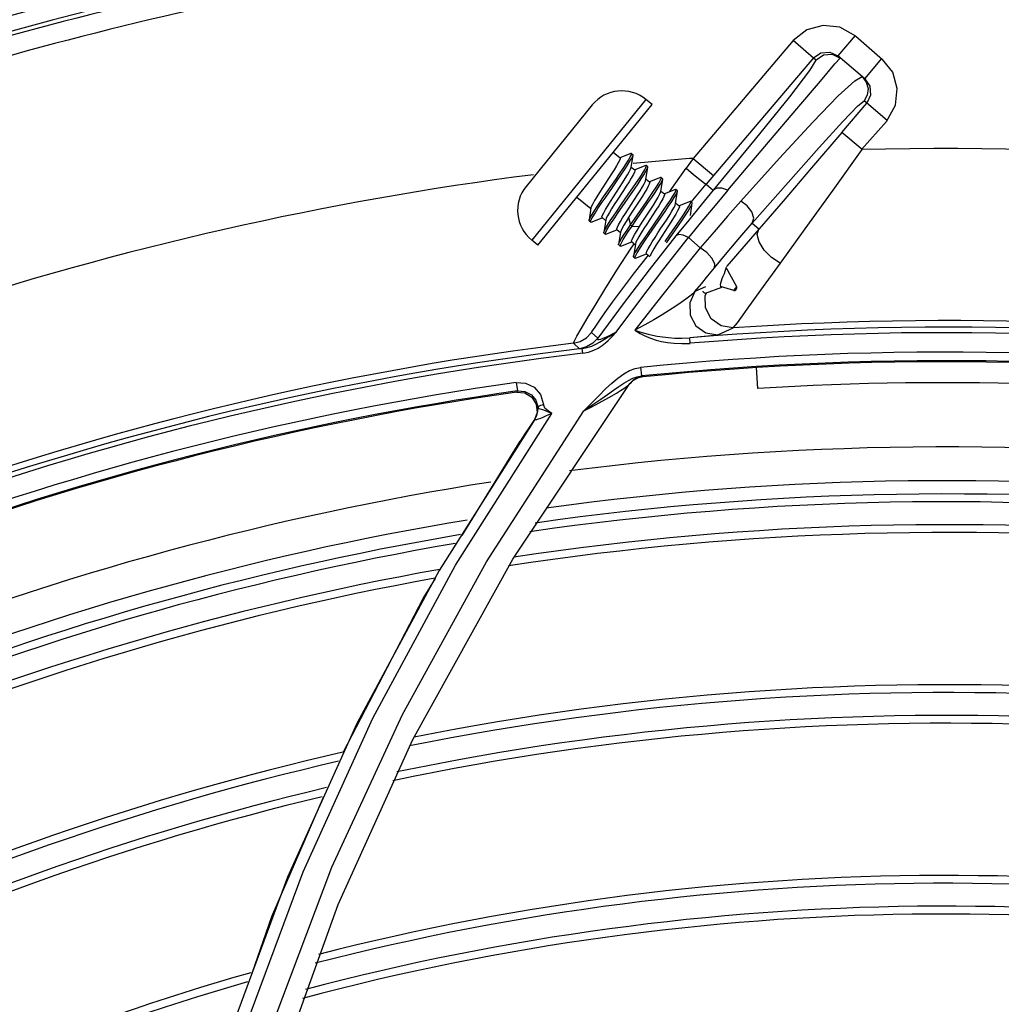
# Model space of a CAD drawing. Extents: x 40.7 to 137.4, y -250.8 to -221.5.
# Tile 312 of 320: x 123.0544 to 123.1172, y -232.8658 to -232.8028. Entities that reach past the tile are written whole.
import ezdxf

# ---------------------------------------------------------------- set-up
doc = ezdxf.new("R2010")
doc.units = 0
doc.header["$MEASUREMENT"] = 0
doc.layers.get('0').update_dxf_attribs({"linetype": 'CONTINUOUS'})

msp = doc.modelspace()

# ---------------------------------------------------------------- linework, layer by layer
at = {"color": 155}
for p, q in [((123.1078502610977, -232.8037803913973), (123.1067435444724, -232.8050828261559)), ((123.1079136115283, -232.8038055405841), (123.1096100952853, -232.8053066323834)), ((123.1038921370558, -232.8041015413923), (123.0974906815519, -232.8116350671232)), ((123.1053516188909, -232.8053418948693), (123.103892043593, -232.8041016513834)), ((123.1051942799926, -232.8052081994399), (123.0983327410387, -232.8132835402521)), ((123.1051942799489, -232.8052081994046), (123.1056620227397, -232.8048850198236)), ((123.1056620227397, -232.8048850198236), (123.1062290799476, -232.804839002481)), ((123.1062290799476, -232.804839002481), (123.106743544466, -232.8050828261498)), ((123.1063966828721, -232.8049744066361), (123.1069002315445, -232.805215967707)), ((123.1065693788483, -232.8055955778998), (123.1069002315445, -232.8052159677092)), ((123.1084702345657, -232.8065500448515), (123.106743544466, -232.8050828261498)), ((123.1084702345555, -232.8065500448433), (123.1095769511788, -232.8052476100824)), ((123.1078346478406, -232.8066648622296), (123.1083004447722, -232.806406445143)), ((123.1084702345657, -232.8065500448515), (123.1087939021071, -232.8070184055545)), ((123.1087939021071, -232.8070184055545), (123.1088400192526, -232.8075854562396)), ((123.1088400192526, -232.8075854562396), (123.1085965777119, -232.8080992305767)), ((123.0910377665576, -232.8082174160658), (123.0868056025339, -232.8134301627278)), ((123.0944722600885, -232.8078608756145), (123.0871621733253, -232.8168646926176)), ((123.0875554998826, -232.8171840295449), (123.0948656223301, -232.8081801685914)), ((123.0948656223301, -232.8081801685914), (123.0944722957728, -232.8078608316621)), ((123.1070071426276, -232.8099697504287), (123.1085965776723, -232.8080992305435)), ((123.1098988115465, -232.8092057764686), (123.108426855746, -232.8079550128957)), ((123.109874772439, -232.8092696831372), (123.1082635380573, -232.8110747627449)), ((123.1083093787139, -232.8110762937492), (123.1070071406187, -232.8099697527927)), ((123.0923744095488, -232.8112485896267), (123.0928133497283, -232.8116049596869)), ((123.0935129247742, -232.8113256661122), (123.0928080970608, -232.8115909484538)), ((123.093547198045, -232.8113247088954), (123.0935129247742, -232.8113256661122)), ((123.0935265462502, -232.8122227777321), (123.0936480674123, -232.8114350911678)), ((123.0936419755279, -232.8114016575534), (123.093547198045, -232.8113247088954)), ((123.0935318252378, -232.8121882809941), (123.0937611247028, -232.8123744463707)), ((123.0944606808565, -232.8120951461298), (123.0937558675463, -232.8123604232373)), ((123.0944743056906, -232.8129923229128), (123.0945958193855, -232.8122046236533)), ((123.0945897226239, -232.8121711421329), (123.094494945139, -232.8120941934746)), ((123.0945958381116, -232.8122045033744), (123.0945897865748, -232.8121707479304)), ((123.0974906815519, -232.8116350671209), (123.0970378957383, -232.8122691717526)), ((123.0974906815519, -232.8116350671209), (123.0987929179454, -232.8127416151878)), ((123.0954084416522, -232.8128646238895), (123.0947036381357, -232.8131298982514)), ((123.0954426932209, -232.8128636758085), (123.0954084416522, -232.8128646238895)), ((123.0955374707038, -232.8129406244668), (123.0954426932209, -232.8128636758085)), ((123.095977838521, -232.8137768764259), (123.0970378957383, -232.8122691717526)), ((123.0917641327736, -232.8140978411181), (123.0925374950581, -232.8129776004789)), ((123.0944795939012, -232.8129577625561), (123.0947088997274, -232.8131439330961)), ((123.095422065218, -232.8137618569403), (123.0955435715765, -232.8129741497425)), ((123.095543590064, -232.8129740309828), (123.0955375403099, -232.8129401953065)), ((123.0973578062, -232.8144483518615), (123.0983328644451, -232.8132836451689)), ((123.0983327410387, -232.8132835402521), (123.0987814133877, -232.8136647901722)), ((123.0900467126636, -232.8141156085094), (123.0909460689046, -232.8148457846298)), ((123.0954273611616, -232.8137272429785), (123.0956566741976, -232.8139134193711)), ((123.0963565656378, -232.8136340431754), (123.0956514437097, -232.8138994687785)), ((123.0963699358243, -232.8145306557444), (123.0964915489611, -232.8137429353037)), ((123.0964855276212, -232.8137100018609), (123.0963907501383, -232.8136330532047)), ((123.0940783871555, -232.8143130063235), (123.0935334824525, -232.815152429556)), ((123.0937337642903, -232.815529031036), (123.0945067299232, -232.8144094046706)), ((123.0938280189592, -232.8156067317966), (123.0946003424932, -232.8144880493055)), ((123.0963751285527, -232.8144967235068), (123.0966044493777, -232.8146829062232)), ((123.0973042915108, -232.8144035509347), (123.0965992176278, -232.8146689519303)), ((123.0973177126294, -232.8153001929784), (123.0974393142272, -232.8145125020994)), ((123.0974332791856, -232.8144795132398), (123.0973385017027, -232.8144025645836)), ((123.0974393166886, -232.8145124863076), (123.0974333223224, -232.814479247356)), ((123.0909513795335, -232.8148110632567), (123.0908299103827, -232.8155987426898)), ((123.0935334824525, -232.815152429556), (123.0933610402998, -232.8154210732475)), ((123.0942385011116, -232.8157245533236), (123.0947836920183, -232.8148846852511)), ((123.0945887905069, -232.8164335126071), (123.0953561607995, -232.8153218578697)), ((123.094683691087, -232.8165099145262), (123.0954559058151, -232.815391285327)), ((123.0908360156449, -232.8156324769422), (123.0908299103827, -232.8155987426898)), ((123.0908360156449, -232.8156324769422), (123.0909307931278, -232.8157094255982)), ((123.0909646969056, -232.8157085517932), (123.0909304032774, -232.8157095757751)), ((123.0909647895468, -232.8157085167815), (123.091669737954, -232.8154431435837)), ((123.0916644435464, -232.8154290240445), (123.0918938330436, -232.815615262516)), ((123.0918991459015, -232.8155805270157), (123.0917776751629, -232.8163682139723)), ((123.093361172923, -232.8154211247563), (123.0934871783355, -232.8158894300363)), ((123.0934871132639, -232.815889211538), (123.0935818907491, -232.815966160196)), ((123.0934871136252, -232.8158892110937), (123.0937337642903, -232.815529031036)), ((123.0935816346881, -232.8159661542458), (123.0940658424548, -232.8159932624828)), ((123.0935816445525, -232.8159661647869), (123.0938280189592, -232.8156067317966)), ((123.0940659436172, -232.8159933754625), (123.0942385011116, -232.8157245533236)), ((123.0958722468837, -232.8160092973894), (123.0956768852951, -232.816309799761)), ((123.0957905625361, -232.8170483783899), (123.0965602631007, -232.8159331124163)), ((123.1012794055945, -232.8157873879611), (123.1017060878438, -232.816149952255)), ((123.0917837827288, -232.816401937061), (123.0917776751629, -232.8163682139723)), ((123.0917837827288, -232.816401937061), (123.0918785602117, -232.8164788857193)), ((123.0919126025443, -232.8164779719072), (123.0926175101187, -232.8162126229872)), ((123.0926122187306, -232.8161985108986), (123.0928416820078, -232.816384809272)), ((123.0928469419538, -232.8163504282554), (123.0927254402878, -232.8171380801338)), ((123.0875554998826, -232.8171840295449), (123.0871621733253, -232.8168646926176)), ((123.0927314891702, -232.8171717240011), (123.0928262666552, -232.8172486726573)), ((123.0928597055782, -232.8172477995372), (123.0928260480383, -232.8172487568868)), ((123.0928597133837, -232.8172477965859), (123.0935652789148, -232.8169820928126)), ((123.093533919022, -232.8173874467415), (123.0937352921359, -232.817084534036)), ((123.093559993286, -232.8169679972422), (123.0937894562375, -232.8171542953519)), ((123.0937947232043, -232.8171198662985), (123.0936732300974, -232.8179075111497)), ((123.095622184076, -232.8187012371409), (123.0971950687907, -232.8167032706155)), ((123.0971950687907, -232.8167032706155), (123.0979514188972, -232.8173701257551)), ((123.1008767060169, -232.8171097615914), (123.0996507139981, -232.81853840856)), ((123.0936792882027, -232.8179411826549), (123.0936732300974, -232.8179075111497)), ((123.0937499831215, -232.8189610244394), (123.094626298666, -232.8178292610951)), ((123.0938075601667, -232.8180172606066), (123.0945130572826, -232.8177515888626)), ((123.0945077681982, -232.8177374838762), (123.0947233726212, -232.8179125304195)), ((123.0936792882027, -232.8179411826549), (123.0937740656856, -232.818018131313)), ((123.0938074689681, -232.8180172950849), (123.0937738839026, -232.8180182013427)), ((123.0996507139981, -232.81853840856), (123.0996265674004, -232.8185664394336)), ((123.1002809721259, -232.8198487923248), (123.0996142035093, -232.8186170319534)), ((123.0982757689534, -232.8198639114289), (123.097610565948, -232.8201652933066)), ((123.0981311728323, -232.8201874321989), (123.0982259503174, -232.8202643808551)), ((123.0982852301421, -232.8202628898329), (123.0993301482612, -232.8198721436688)), ((123.0992347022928, -232.8198136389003), (123.0992602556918, -232.8198525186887)), ((123.0992534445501, -232.8198385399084), (123.099249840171, -232.8198366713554)), ((123.100087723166, -232.8200868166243), (123.0992534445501, -232.8198385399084)), ((123.0992602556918, -232.8198525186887), (123.0992699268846, -232.8198591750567)), ((123.0992699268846, -232.8198591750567), (123.099330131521, -232.8198720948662)), ((123.0993091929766, -232.819855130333), (123.0993301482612, -232.8198721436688)), ((123.100087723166, -232.8200868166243), (123.1002809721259, -232.8198487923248)), ((123.1002173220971, -232.8200467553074), (123.1002683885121, -232.8199838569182)), ((123.0930183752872, -232.8209508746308), (123.0914019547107, -232.8231395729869)), ((123.0914008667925, -232.8231411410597), (123.0909961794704, -232.8227817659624)), ((123.0924329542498, -232.8228457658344), (123.0925625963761, -232.8227599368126)), ((123.0990743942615, -232.822932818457), (123.1000579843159, -232.822488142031)), ((123.0898274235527, -232.8234624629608), (123.0902304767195, -232.8238214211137)), ((123.0973106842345, -232.8234686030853), (123.0972812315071, -232.8231153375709)), ((123.098440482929, -232.8230051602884), (123.0972812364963, -232.8231153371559)), ((123.0904244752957, -232.8241063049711), (123.0903894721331, -232.8238130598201)), ((123.0937853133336, -232.8250780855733), (123.0941339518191, -232.8250156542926)), ((123.0941340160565, -232.8250090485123), (123.0941892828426, -232.825559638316)), ((123.1016274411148, -232.8263643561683), (123.1015490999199, -232.8250297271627)), ((123.0859467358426, -232.8372856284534), (123.0934469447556, -232.8260499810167)), ((123.0861672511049, -232.825980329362), (123.086761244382, -232.8260126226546)), ((123.0861679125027, -232.8259743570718), (123.0862457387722, -232.8265221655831)), ((123.0933685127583, -232.8261301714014), (123.0934469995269, -232.8260499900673)), ((123.0936846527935, -232.8258047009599), (123.093446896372, -232.8260500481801)), ((123.0936357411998, -232.8258717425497), (123.0934552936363, -232.826058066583)), ((123.0939128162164, -232.8256127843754), (123.0941892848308, -232.8255596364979)), ((123.0942638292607, -232.8256205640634), (123.0943127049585, -232.8255538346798)), ((123.0861935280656, -232.826598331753), (123.0867234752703, -232.8266460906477)), ((123.0862457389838, -232.8265221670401), (123.0861936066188, -232.8265983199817)), ((123.0822955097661, -232.8376609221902), (123.0884549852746, -232.8279611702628)), ((123.0842655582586, -232.8374648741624), (123.0905052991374, -232.8277937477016)), ((123.0875064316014, -232.8279013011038), (123.0873519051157, -232.8283051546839)), ((123.0876055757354, -232.8276509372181), (123.0875729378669, -232.82759081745)), ((123.0880103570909, -232.8276268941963), (123.0879133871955, -232.8273921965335)), ((123.0873484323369, -232.8283511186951), (123.0870421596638, -232.8288028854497)), ((123.0873605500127, -232.8283406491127), (123.0873739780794, -232.8283136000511)), ((123.0827017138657, -232.835769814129), (123.0864130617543, -232.829740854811)), ((123.0795621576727, -232.8488191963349), (123.0859467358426, -232.8372856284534)), ((123.0788992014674, -232.8472201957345), (123.0842655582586, -232.8374648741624)), ((123.0802132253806, -232.8398122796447), (123.0810001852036, -232.8385338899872)), ((123.07509240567, -232.8496530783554), (123.0802132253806, -232.8398122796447)), ((123.0743818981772, -232.857008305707), (123.0788992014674, -232.8472201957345)), ((123.0759730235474, -232.8478120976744), (123.0715344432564, -232.8576463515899)), ((123.0747807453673, -232.8593846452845), (123.0795621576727, -232.8488191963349)), ((123.0688925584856, -232.8671156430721), (123.0725361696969, -232.8572932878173)), ((123.0706870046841, -232.8667824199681), (123.0743818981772, -232.857008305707)), ((123.0715344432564, -232.8576463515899), (123.0679088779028, -232.8674665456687)), ((123.0708338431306, -232.8703296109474), (123.0747807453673, -232.8593846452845))]:
    msp.add_line(p, q, dxfattribs=at)
for points in [[(123.1079136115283, -232.8038055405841), (123.1068843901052, -232.8032446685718), (123.1058046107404, -232.8031213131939), (123.104758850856, -232.8034171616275), (123.1038921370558, -232.8041015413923)], [(123.1053516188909, -232.8053418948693), (123.1058317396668, -232.8050142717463), (123.1063966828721, -232.8049744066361)], [(123.109874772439, -232.8092696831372), (123.1104344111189, -232.8082398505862), (123.1105575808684, -232.8071600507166), (123.1102615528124, -232.8061143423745), (123.1096100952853, -232.8053066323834)], [(123.1053516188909, -232.8053418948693), (123.1049399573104, -232.8060076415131), (123.1036486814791, -232.807687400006), (123.1014688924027, -232.8103961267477), (123.0987814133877, -232.8136647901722)], [(123.0997122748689, -232.8136691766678), (123.1020899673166, -232.8108667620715), (123.1041360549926, -232.808455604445), (123.1056403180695, -232.8066849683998), (123.1065693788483, -232.8055955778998)], [(123.1083011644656, -232.8064063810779), (123.1085724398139, -232.8067523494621), (123.1086857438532, -232.8071680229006), (123.1086343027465, -232.8075838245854), (123.108426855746, -232.8079550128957)], [(123.1005389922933, -232.8143719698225), (123.1030102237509, -232.8116260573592), (123.105155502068, -232.8093106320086), (123.1067782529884, -232.8076422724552), (123.1078346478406, -232.8066648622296)], [(123.1012794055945, -232.8157873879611), (123.1035650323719, -232.8131787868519), (123.1055613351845, -232.8109338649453), (123.1070724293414, -232.8092757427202), (123.1080389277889, -232.8082695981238), (123.108426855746, -232.8079550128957)], [(123.1070071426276, -232.8099697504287), (123.1050733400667, -232.8122383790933), (123.1032491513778, -232.8143645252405), (123.1008767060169, -232.8171097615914)], [(123.0928133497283, -232.8116049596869), (123.0928207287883, -232.811655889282), (123.0927841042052, -232.8117619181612), (123.0927053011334, -232.8119200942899), (123.0925909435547, -232.8121210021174), (123.0924454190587, -232.8123603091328), (123.0922734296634, -232.8126328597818), (123.0920830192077, -232.8129284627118), (123.0916910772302, -232.8135313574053)], [(123.0918572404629, -232.8141770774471), (123.0923695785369, -232.8134346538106), (123.092627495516, -232.8130613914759), (123.0928734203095, -232.8127024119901), (123.0930983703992, -232.8123690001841), (123.0932935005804, -232.8120729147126), (123.0934514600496, -232.8118220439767), (123.0935651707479, -232.8116262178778), (123.0936321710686, -232.8114882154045), (123.0936480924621, -232.8114349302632)], [(123.0925374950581, -232.8129776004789), (123.0927820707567, -232.8126205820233), (123.0930050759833, -232.8122902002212), (123.093200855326, -232.8119927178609), (123.0933590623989, -232.8117413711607), (123.093473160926, -232.8115444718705), (123.0935389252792, -232.8114073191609), (123.0935530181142, -232.8113340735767), (123.093547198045, -232.8113247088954)], [(123.0936480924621, -232.8114349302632), (123.0936481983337, -232.8114120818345), (123.0936420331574, -232.8114013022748)], [(123.1030733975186, -232.8183386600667), (123.1046588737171, -232.8161514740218), (123.1064527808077, -232.8136624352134), (123.1083093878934, -232.8110762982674)], [(123.0916644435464, -232.8154290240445), (123.0916572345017, -232.8153771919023), (123.0916943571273, -232.8152705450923), (123.0917723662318, -232.8151141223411), (123.0918872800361, -232.8149122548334), (123.0920347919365, -232.8146697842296), (123.0922083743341, -232.814394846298), (123.0923966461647, -232.8141026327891), (123.0925923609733, -232.8138015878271), (123.0927891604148, -232.8134988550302), (123.0929786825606, -232.81320461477), (123.0931495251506, -232.8129338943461), (123.0932944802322, -232.8126956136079), (123.0934090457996, -232.8124945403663), (123.0934884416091, -232.8123355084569), (123.093526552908, -232.812222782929)], [(123.092868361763, -232.8146399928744), (123.0933838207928, -232.8138942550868), (123.0936338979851, -232.8135306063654), (123.093867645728, -232.8131866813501), (123.0940768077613, -232.8128725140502), (123.0942507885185, -232.8126016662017), (123.0943825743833, -232.8123828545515), (123.0944675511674, -232.812221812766), (123.0945015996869, -232.812123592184), (123.094494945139, -232.8120941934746)], [(123.0929554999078, -232.8147280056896), (123.0934785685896, -232.8139710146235), (123.0937313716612, -232.8136035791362), (123.0939644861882, -232.8132602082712), (123.0941703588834, -232.8129511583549), (123.0943429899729, -232.8126826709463), (123.0944746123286, -232.8124642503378), (123.0945602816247, -232.8123030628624), (123.0945958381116, -232.8122045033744)], [(123.094494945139, -232.8120941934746), (123.0944829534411, -232.8120903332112), (123.0944606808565, -232.8120951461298)], [(123.0937611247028, -232.8123744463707), (123.0937683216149, -232.8124263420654), (123.0937308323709, -232.8125337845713), (123.0936517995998, -232.8126919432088), (123.0935368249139, -232.8128936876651), (123.0933904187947, -232.8131342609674), (123.0932171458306, -232.813408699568), (123.0930280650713, -232.8137021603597)], [(123.0945067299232, -232.8144094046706), (123.0947455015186, -232.8140596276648), (123.0949600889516, -232.8137398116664), (123.0951431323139, -232.8134589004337), (123.0952878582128, -232.8132250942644), (123.0953892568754, -232.8130445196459), (123.095442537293, -232.8129230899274), (123.0954426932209, -232.8128636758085)], [(123.09703789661, -232.8122691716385), (123.0975135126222, -232.8126656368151), (123.0979186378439, -232.8129916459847), (123.0982104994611, -232.8132123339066), (123.0983327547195, -232.8132835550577)], [(123.0926122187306, -232.8161985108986), (123.0926049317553, -232.8161470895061), (123.0926421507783, -232.816039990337), (123.0927214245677, -232.8158812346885), (123.09283631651, -232.81567961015), (123.0929821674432, -232.8154399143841), (123.0931556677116, -232.815165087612), (123.0933460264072, -232.8148696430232), (123.0935417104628, -232.8145686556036), (123.0937354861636, -232.8142705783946), (123.0939242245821, -232.8139775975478), (123.0940971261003, -232.8137036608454), (123.0942432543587, -232.8134634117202), (123.0943579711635, -232.8132618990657), (123.0944365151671, -232.8131043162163), (123.0944743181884, -232.8129923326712)], [(123.0947088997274, -232.8131439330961), (123.0947171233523, -232.8131899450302), (123.094687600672, -232.8132823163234), (123.0946219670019, -232.8134193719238), (123.0945233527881, -232.8135970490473), (123.094396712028, -232.8138089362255), (123.0942460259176, -232.814050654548), (123.0940783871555, -232.8143130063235)], [(123.0946003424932, -232.8144880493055), (123.0948397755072, -232.8141370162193), (123.0950557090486, -232.8138152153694), (123.095240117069, -232.813532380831), (123.0953851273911, -232.8132975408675), (123.0954854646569, -232.8131184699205), (123.0955376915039, -232.8129987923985), (123.095543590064, -232.8129740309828)], [(123.0908299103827, -232.8155987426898), (123.0908346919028, -232.8155777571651), (123.090884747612, -232.8154603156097), (123.0909838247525, -232.8152825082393), (123.0911273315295, -232.8150498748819), (123.0913086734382, -232.814770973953), (123.0915235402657, -232.8144504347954), (123.0917641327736, -232.8140978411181)], [(123.0916910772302, -232.8135313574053), (123.0915035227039, -232.8138224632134), (123.091330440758, -232.8140965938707), (123.0911830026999, -232.8143388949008), (123.0910678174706, -232.8145411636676), (123.0909895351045, -232.8146980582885), (123.0909512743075, -232.8148109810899)], [(123.0930280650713, -232.8137021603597), (123.0926386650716, -232.8143011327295), (123.0924492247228, -232.8145951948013), (123.0922767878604, -232.8148683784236), (123.0921314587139, -232.8151072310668), (123.0920164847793, -232.8153089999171), (123.0919370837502, -232.815468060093), (123.0918990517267, -232.8155804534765)], [(123.0956566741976, -232.8139134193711), (123.0956639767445, -232.8139647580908), (123.0956267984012, -232.8140718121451), (123.0955474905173, -232.8142306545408), (123.0954324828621, -232.8144324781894), (123.0952866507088, -232.8146721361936), (123.0951131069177, -232.8149470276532), (123.0949226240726, -232.8152426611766), (123.0947268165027, -232.8155438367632), (123.0945331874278, -232.8158416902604), (123.0943446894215, -232.8161342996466), (123.0941718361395, -232.8164081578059), (123.0940256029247, -232.8166485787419), (123.0939108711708, -232.8168501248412), (123.0938324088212, -232.8170075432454), (123.0937945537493, -232.8171197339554)], [(123.0947836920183, -232.8148846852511), (123.0949513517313, -232.8146222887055), (123.0951020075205, -232.8143805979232), (123.0952285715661, -232.8141688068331), (123.0953270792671, -232.8139912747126), (123.0953925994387, -232.8138543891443), (123.0954220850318, -232.8137618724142)], [(123.0953561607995, -232.8153218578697), (123.0956062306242, -232.8149571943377), (123.0958350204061, -232.8146186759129), (123.0960335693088, -232.8143175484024), (123.0961940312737, -232.8140635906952), (123.096310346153, -232.8138642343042), (123.096379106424, -232.8137236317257), (123.0963972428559, -232.8136455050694), (123.0963907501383, -232.8136330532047)], [(123.0954559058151, -232.815391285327), (123.0957016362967, -232.8150332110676), (123.0959260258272, -232.8147009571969), (123.0961244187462, -232.8144003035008), (123.0962861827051, -232.8141448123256), (123.0964035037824, -232.8139438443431), (123.0964731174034, -232.8138023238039), (123.0964915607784, -232.8137428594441)], [(123.0963907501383, -232.8136330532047), (123.0963630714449, -232.81363181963), (123.0963565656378, -232.8136340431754)], [(123.0987815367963, -232.813664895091), (123.0980080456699, -232.8146032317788), (123.0972099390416, -232.8155824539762), (123.0963911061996, -232.8165993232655)], [(123.0964915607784, -232.8137428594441), (123.0964922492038, -232.8137238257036), (123.096485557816, -232.8137098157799)], [(123.0997123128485, -232.8136692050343), (123.0988914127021, -232.8146428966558), (123.0980510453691, -232.8156538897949), (123.0971950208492, -232.8166978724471)], [(123.0997122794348, -232.8136693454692), (123.0993340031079, -232.8135342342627), (123.0990117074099, -232.8135345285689), (123.0987814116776, -232.8136647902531)], [(123.0909304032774, -232.8157095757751), (123.0909287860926, -232.8156563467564), (123.09097722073, -232.8155417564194), (123.091073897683, -232.8153668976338), (123.0912166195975, -232.8151352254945), (123.0914009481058, -232.8148516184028), (123.0916170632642, -232.8145288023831), (123.0918572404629, -232.8141770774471)], [(123.0917776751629, -232.8163682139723), (123.0918096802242, -232.816277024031), (123.0918934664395, -232.8161175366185), (123.0920226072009, -232.8159026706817), (123.0921905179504, -232.8156406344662), (123.0923931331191, -232.8153357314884), (123.0926216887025, -232.8149990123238), (123.092868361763, -232.8146399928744)], [(123.0918782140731, -232.8164790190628), (123.0918710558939, -232.8164546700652), (123.0919002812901, -232.8163632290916), (123.0919794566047, -232.8162095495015), (123.0921050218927, -232.8159990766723), (123.0922721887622, -232.8157376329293), (123.0924745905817, -232.8154321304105), (123.0927052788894, -232.8150920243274), (123.0929554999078, -232.8147280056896)], [(123.0954347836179, -232.8161114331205), (123.0956304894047, -232.8158103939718), (123.0958200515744, -232.8155161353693), (123.0959924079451, -232.8152430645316), (123.0961375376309, -232.8150045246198), (123.0962524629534, -232.8148028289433), (123.0963318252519, -232.8146438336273), (123.0963699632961, -232.814530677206)], [(123.0956994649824, -232.816966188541), (123.0962198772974, -232.8162132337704), (123.0964726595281, -232.8158457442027), (123.0967071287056, -232.8155008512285), (123.0969151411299, -232.8151885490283), (123.0970891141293, -232.8149181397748), (123.0972217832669, -232.8146985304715), (123.0973083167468, -232.8145356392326), (123.0973447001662, -232.8144344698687), (123.0973385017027, -232.8144025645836)], [(123.0966044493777, -232.8146829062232), (123.0966116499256, -232.814734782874), (123.0965744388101, -232.8148416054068), (123.0964963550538, -232.8149981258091), (123.0963814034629, -232.8152000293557), (123.0962340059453, -232.8154422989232), (123.0960604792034, -232.8157171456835), (123.0958722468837, -232.8160092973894)], [(123.0965602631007, -232.8159331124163), (123.0967949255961, -232.8155879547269), (123.0970030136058, -232.8152756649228), (123.0971773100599, -232.8150055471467), (123.0973109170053, -232.8147850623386), (123.0973991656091, -232.8146206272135), (123.0974393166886, -232.8145124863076)], [(123.0973385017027, -232.8144025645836), (123.0973279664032, -232.8143987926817), (123.0973042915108, -232.8144035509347)], [(123.1005388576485, -232.8143715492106), (123.0996931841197, -232.8153304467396), (123.0988294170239, -232.8163295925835), (123.0979512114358, -232.8173649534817)], [(123.1012793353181, -232.8157871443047), (123.1013690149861, -232.8154724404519), (123.1012412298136, -232.8150624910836), (123.1009450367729, -232.8146756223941), (123.1005389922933, -232.8143719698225)], [(123.0927254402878, -232.8171380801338), (123.0927392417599, -232.8170901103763), (123.0928024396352, -232.816956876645), (123.0929127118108, -232.8167658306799), (123.093067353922, -232.8165194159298), (123.0932610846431, -232.8162243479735), (123.0934871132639, -232.815889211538)], [(123.0928260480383, -232.8172487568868), (123.0928201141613, -232.8172392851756), (123.0928339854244, -232.817166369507), (123.0928984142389, -232.8170315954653), (123.093010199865, -232.8168378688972), (123.0931658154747, -232.8165902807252), (123.0933589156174, -232.8162967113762), (123.0935816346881, -232.8159661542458)], [(123.0933610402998, -232.8154210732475), (123.0931988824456, -232.815679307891), (123.0930609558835, -232.8159077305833), (123.0929533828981, -232.8160987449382), (123.0928808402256, -232.81624678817), (123.0928467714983, -232.8163502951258)], [(123.093559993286, -232.8169679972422), (123.0935522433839, -232.8169191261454), (123.0935854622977, -232.8168197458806), (123.0936577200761, -232.8166721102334), (123.0937651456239, -232.8164812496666), (123.0939032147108, -232.8162525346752), (123.0940659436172, -232.8159933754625)], [(123.0988495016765, -232.8186500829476), (123.099679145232, -232.8176557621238), (123.1004904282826, -232.8167004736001), (123.1012794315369, -232.8157873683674)], [(123.091912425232, -232.8164780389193), (123.0918935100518, -232.8164827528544), (123.0918782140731, -232.8164790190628)], [(123.0963911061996, -232.8165993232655), (123.0946813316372, -232.8187703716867), (123.0930183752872, -232.8209508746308)], [(123.0936732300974, -232.8179075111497), (123.0936773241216, -232.8178889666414), (123.0937255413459, -232.8177738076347), (123.0938225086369, -232.8175987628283), (123.0939643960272, -232.8173682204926), (123.094144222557, -232.8170911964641), (123.0943549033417, -232.8167765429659), (123.0945887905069, -232.8164335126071)], [(123.0937738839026, -232.8180182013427), (123.0937702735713, -232.8179714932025), (123.0938159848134, -232.817859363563), (123.0939116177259, -232.8176850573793), (123.0940529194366, -232.8174545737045), (123.0942338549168, -232.8171759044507), (123.0944462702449, -232.8168582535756), (123.094683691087, -232.8165099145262)], [(123.0945077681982, -232.8177374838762), (123.0945005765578, -232.8176855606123), (123.094538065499, -232.8175781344), (123.0946170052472, -232.8174201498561), (123.0947320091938, -232.8172183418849), (123.0948785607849, -232.8169775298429), (123.0950518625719, -232.8167030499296), (123.0952408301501, -232.8164097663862), (123.0954347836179, -232.8161114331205)], [(123.0956768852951, -232.816309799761), (123.0954801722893, -232.8166123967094), (123.0952905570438, -232.8169067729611), (123.0951194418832, -232.8171779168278), (123.0949746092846, -232.8174159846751), (123.0948599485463, -232.817617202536), (123.0947804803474, -232.8177763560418), (123.0947423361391, -232.8178891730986)], [(123.0971950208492, -232.8166978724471), (123.0968580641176, -232.8165531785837), (123.0965761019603, -232.8165173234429), (123.0963912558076, -232.8165994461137)], [(123.1030658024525, -232.8183502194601), (123.1025066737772, -232.8179846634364), (123.1020297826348, -232.8175043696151), (123.101709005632, -232.8169853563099), (123.1015944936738, -232.8165087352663), (123.1017060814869, -232.8161499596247)], [(123.0927314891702, -232.8171717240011), (123.092725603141, -232.8171620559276), (123.0927254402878, -232.8171380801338)], [(123.0907090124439, -232.821886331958), (123.0912131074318, -232.8210502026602), (123.0918460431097, -232.8200238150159), (123.092618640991, -232.8188012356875), (123.093533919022, -232.8173874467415)], [(123.0979514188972, -232.8173701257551), (123.0965350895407, -232.8191085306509), (123.0951413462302, -232.8208654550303), (123.0937702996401, -232.822640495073)], [(123.0988494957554, -232.8186500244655), (123.098878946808, -232.8183922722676), (123.0986959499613, -232.818028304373), (123.0983654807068, -232.8176660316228), (123.0979513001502, -232.8173648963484)], [(123.1000581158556, -232.8224883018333), (123.1003238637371, -232.8221512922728), (123.1009444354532, -232.8212972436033), (123.1018167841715, -232.8200805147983), (123.1030733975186, -232.8183386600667)], [(123.0914744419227, -232.8220487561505), (123.0918478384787, -232.8215212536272), (123.0923416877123, -232.8208399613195), (123.092970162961, -232.8199913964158), (123.0937499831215, -232.8189610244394)], [(123.092562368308, -232.8227662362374), (123.094077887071, -232.8207224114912), (123.095622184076, -232.8187012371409)], [(123.0976108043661, -232.8201653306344), (123.0980210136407, -232.8196596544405), (123.0984339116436, -232.8191545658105), (123.0988495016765, -232.8186500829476)], [(123.099595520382, -232.8186271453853), (123.099570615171, -232.8187380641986), (123.0995265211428, -232.8188716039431), (123.0994685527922, -232.8190225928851), (123.0994029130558, -232.819185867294), (123.0993388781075, -232.8193475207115), (123.0992833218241, -232.8195001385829), (123.0992445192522, -232.8196325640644), (123.0992273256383, -232.8197366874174), (123.0992347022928, -232.8198136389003)], [(123.0976106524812, -232.8201651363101), (123.0974758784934, -232.820299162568), (123.0972781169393, -232.8204625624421), (123.0970291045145, -232.8206493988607), (123.0967329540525, -232.8208579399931), (123.0963858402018, -232.8210906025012), (123.0959789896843, -232.8213524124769), (123.0955071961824, -232.8216452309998), (123.0949756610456, -232.821962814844), (123.0943920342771, -232.8222971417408), (123.0937705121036, -232.8226344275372)], [(123.097610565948, -232.8201652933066), (123.0972768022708, -232.820876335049), (123.0972961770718, -232.8216609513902), (123.0976615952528, -232.8223515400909), (123.0982993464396, -232.8228088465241), (123.0990743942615, -232.822932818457)], [(123.0981203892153, -232.8201337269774), (123.0981190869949, -232.8201465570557), (123.0981310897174, -232.8201879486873)], [(123.0982852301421, -232.8202628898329), (123.098230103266, -232.8202676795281), (123.0982254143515, -232.8202645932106)], [(123.1000579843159, -232.822488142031), (123.0992869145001, -232.8223610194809), (123.0986511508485, -232.82190158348), (123.0982873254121, -232.8212073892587), (123.0982717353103, -232.8204214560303), (123.0983483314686, -232.8202605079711)], [(123.0898274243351, -232.8234624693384), (123.0898901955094, -232.8233216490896), (123.0900546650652, -232.8230166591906), (123.0903250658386, -232.8225400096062), (123.0907090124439, -232.821886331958)], [(123.0909961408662, -232.822781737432), (123.0910570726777, -232.8226700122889), (123.0912137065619, -232.8224288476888), (123.0914744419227, -232.8220487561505)], [(123.0898274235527, -232.8234624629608), (123.0902702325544, -232.8233473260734), (123.090670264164, -232.8231157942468), (123.0909961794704, -232.8227817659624)], [(123.0903894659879, -232.8238130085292), (123.0907150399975, -232.8237502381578), (123.0910059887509, -232.8236520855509), (123.0912636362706, -232.8235331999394), (123.0914992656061, -232.8234053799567), (123.0917234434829, -232.8232761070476), (123.0919347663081, -232.823151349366), (123.0921238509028, -232.8230371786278), (123.0924329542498, -232.8228457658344)], [(123.0904240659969, -232.8241127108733), (123.0907996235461, -232.8240342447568), (123.0911340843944, -232.8239203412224), (123.0914252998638, -232.8237761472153), (123.0916722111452, -232.8236147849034), (123.0918776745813, -232.8234501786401), (123.0920502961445, -232.8232923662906), (123.0921996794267, -232.8231449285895), (123.092332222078, -232.8230084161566), (123.092562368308, -232.8227662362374)], [(123.0925626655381, -232.8227600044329), (123.0923542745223, -232.8228692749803), (123.0921610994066, -232.8229666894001), (123.0919831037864, -232.8230520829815), (123.0918210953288, -232.8231246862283), (123.0916774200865, -232.8231828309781), (123.0915572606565, -232.8232237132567), (123.0914671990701, -232.8232448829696), (123.0914066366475, -232.8232468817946), (123.0913750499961, -232.8232295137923), (123.0913741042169, -232.8231929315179), (123.0914020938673, -232.8231396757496)], [(123.0937702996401, -232.822640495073), (123.0939309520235, -232.8227450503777), (123.094113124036, -232.8228531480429), (123.09432065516, -232.8229604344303), (123.0945567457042, -232.8230656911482), (123.0948246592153, -232.823167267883), (123.0951277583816, -232.8232625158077), (123.0954694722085, -232.8233479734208), (123.095854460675, -232.8234190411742), (123.0962873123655, -232.823469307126), (123.096771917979, -232.8234898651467), (123.0973108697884, -232.8234746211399)], [(123.0937704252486, -232.8226342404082), (123.0939531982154, -232.8226975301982), (123.0941549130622, -232.8227612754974), (123.0943774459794, -232.8228257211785), (123.0946237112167, -232.8228898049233), (123.0948967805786, -232.8229520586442), (123.0951997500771, -232.8230106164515), (123.0955351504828, -232.8230629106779), (123.095905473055, -232.8231053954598), (123.0963146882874, -232.8231334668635), (123.0967733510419, -232.8231403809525), (123.0972812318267, -232.8231153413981)], [(123.0990750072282, -232.8229329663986), (123.0989932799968, -232.8229467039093), (123.0987851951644, -232.8229703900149), (123.098440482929, -232.8230051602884)], [(123.0914008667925, -232.8231411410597), (123.0910789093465, -232.8234715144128), (123.0906786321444, -232.8237044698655), (123.0902304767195, -232.8238214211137)], [(123.0903900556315, -232.8238129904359), (123.0903044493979, -232.8238198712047), (123.0902510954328, -232.8238227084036), (123.0902304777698, -232.8238214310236)], [(123.091892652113, -232.8263940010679), (123.0922913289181, -232.8260233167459), (123.0926752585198, -232.8257000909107), (123.0930515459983, -232.8254288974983)], [(123.0930515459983, -232.8254288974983), (123.0934220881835, -232.8252190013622), (123.0937853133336, -232.8250780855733)], [(123.086761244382, -232.8260126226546), (123.0873212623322, -232.8262843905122), (123.0877224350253, -232.8267480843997), (123.0879133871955, -232.8273921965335)], [(123.0920058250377, -232.8267423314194), (123.0923881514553, -232.8264722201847), (123.0927337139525, -232.8262345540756), (123.0930514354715, -232.8260277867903), (123.0933486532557, -232.8258529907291), (123.0936333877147, -232.8257129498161), (123.0939128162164, -232.8256127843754)], [(123.0942638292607, -232.8256205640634), (123.093932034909, -232.8257017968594), (123.0936357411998, -232.8258717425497)], [(123.0943127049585, -232.8255538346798), (123.0939809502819, -232.8256349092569), (123.0936846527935, -232.8258047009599)], [(123.0943127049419, -232.825553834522), (123.0942983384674, -232.8255530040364), (123.0942556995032, -232.825555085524), (123.09418928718, -232.8255596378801)], [(123.0862457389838, -232.8265221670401), (123.0867121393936, -232.8265501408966), (123.0871397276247, -232.8267655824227), (123.0874365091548, -232.8271196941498), (123.0875728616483, -232.8275908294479)], [(123.0867234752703, -232.8266460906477), (123.0871751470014, -232.8269243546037), (123.0874551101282, -232.8273731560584), (123.0875064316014, -232.8279013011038)], [(123.0905052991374, -232.8277937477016), (123.0914702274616, -232.826811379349), (123.091892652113, -232.8263940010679)], [(123.0905056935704, -232.827786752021), (123.0910160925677, -232.827533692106), (123.0914895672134, -232.827285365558), (123.0919117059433, -232.827050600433), (123.0922803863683, -232.8268416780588), (123.0925931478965, -232.8266632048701), (123.0928508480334, -232.8265020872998), (123.0930645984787, -232.8263584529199), (123.0932381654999, -232.826234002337), (123.0933685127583, -232.8261301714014)], [(123.0905056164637, -232.8277867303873), (123.0910827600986, -232.8273951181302), (123.0915757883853, -232.8270482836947), (123.0920058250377, -232.8267423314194)], [(123.0884554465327, -232.8279543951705), (123.0882447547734, -232.8280538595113), (123.0880509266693, -232.828141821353), (123.087874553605, -232.8282178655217), (123.0877185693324, -232.8282804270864), (123.0875861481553, -232.8283280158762), (123.0874785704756, -232.828359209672), (123.087403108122, -232.8283707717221), (123.0873657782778, -232.82836251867), (123.0873605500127, -232.8283406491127)], [(123.0873739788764, -232.8283136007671), (123.087493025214, -232.82808930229), (123.0875603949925, -232.8278444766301), (123.0875728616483, -232.8275908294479)], [(123.0875729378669, -232.82759081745), (123.0876159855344, -232.8274972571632), (123.0877373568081, -232.8274242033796), (123.0879138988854, -232.8273856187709)], [(123.0884554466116, -232.8279543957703), (123.0882416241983, -232.8278788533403), (123.0880496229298, -232.8278034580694), (123.0878788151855, -232.8277258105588), (123.0877129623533, -232.8276881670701), (123.0876055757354, -232.8276509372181)], [(123.0884549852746, -232.8279611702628), (123.0882325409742, -232.8278191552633), (123.0880103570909, -232.8276268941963)], [(123.0873739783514, -232.828313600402), (123.0812469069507, -232.8380155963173), (123.0759730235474, -232.8478120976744)], [(123.0870421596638, -232.8288028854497), (123.0867302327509, -232.8292662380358), (123.0864130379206, -232.8297408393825)], [(123.0725361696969, -232.8572932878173), (123.0769960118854, -232.8474583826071), (123.0822955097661, -232.8376609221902)], [(123.0692718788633, -232.8637851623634), (123.0705327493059, -232.8601561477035), (123.0738285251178, -232.8525176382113)]]:
    msp.add_lwpolyline(points, dxfattribs=at)
at = {"color": 6, "linetype": 'Continuous'}
for radius, start, end in [(0.223735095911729, 98.79916950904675, 113.6906792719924), (0.2249722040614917, 101.4339413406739, 113.3522034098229), (0.2225143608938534, 98.79913548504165, 113.690507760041), (0.2239957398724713, 101.433909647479, 113.3522318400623)]:
    msp.add_arc((123.1136438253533, -233.0193735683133), radius, start, end, dxfattribs=at)
at = {"color": 155}
for centre, radius, start, end in [((123.0929333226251, -232.8097563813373), 0.002441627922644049, 50.92728511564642, 140.9272850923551), ((123.1136438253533, -233.0193735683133), 0.2083655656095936, 64.44620732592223, 91.47960150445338), ((123.1136438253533, -233.0193735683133), 0.2083655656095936, 94.44620732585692, 95.5059393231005), ((123.1136438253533, -233.0193735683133), 0.2083655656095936, 97.27131772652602, 119.3673597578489), ((123.088701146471, -232.8149691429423), 0.002441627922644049, 140.9272851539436, 230.9272851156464), ((123.1001225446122, -232.8199698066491), 0.000122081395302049, 253.4289407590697, 320.9272851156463), ((123.1001736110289, -232.819906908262), 0.000122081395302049, 320.9272851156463, 28.42562947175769), ((123.1136438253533, -233.0193735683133), 0.1973534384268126, 66.93128695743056, 93.94733391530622), ((123.1136438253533, -233.0193735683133), 0.1969391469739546, 66.78897286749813, 94.76588463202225), ((123.1136438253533, -233.0193735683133), 0.1965825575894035, 66.79053304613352, 94.76597793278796), ((123.1136438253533, -233.0193735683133), 0.1973534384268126, 96.93128696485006, 121.0897270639), ((123.1136438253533, -233.0193735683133), 0.1969382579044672, 96.7811018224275, 121.9000886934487), ((123.1136438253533, -233.0193735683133), 0.1966398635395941, 96.78157312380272, 121.8989145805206), ((123.1136438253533, -233.0193735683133), 0.1953388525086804, 68.08734185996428, 95.73221515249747), ((123.1136438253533, -233.0193735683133), 0.1947878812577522, 68.08580860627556, 95.73200160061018), ((123.1136438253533, -233.0193735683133), 0.1947198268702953, 68.09839917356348, 95.71196872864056), ((123.1136438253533, -233.0193735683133), 0.1953377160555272, 98.08624708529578, 122.8372545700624), ((123.1136366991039, -233.0195729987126), 0.1935815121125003, 82.35028490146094, 93.55675454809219), ((123.1136438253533, -233.0193735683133), 0.1947878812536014, 98.08580860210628, 122.8387358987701), ((123.1136438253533, -233.0193735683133), 0.1947198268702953, 98.09839917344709, 122.8198393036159), ((123.1136438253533, -233.0193735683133), 0.1892692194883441, 68.87454012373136, 97.30662429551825), ((123.1136438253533, -233.0193735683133), 0.1892692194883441, 98.8415770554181, 124.3805951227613), ((123.1136438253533, -233.0193735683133), 0.1871111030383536, 69.45051191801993, 97.84848650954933), ((123.1136438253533, -233.0193735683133), 0.1857594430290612, 69.72251940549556, 98.23659648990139), ((123.1136438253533, -233.0193735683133), 0.186260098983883, 69.58963827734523, 98.1055036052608), ((123.1136438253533, -233.0193735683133), 0.1871111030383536, 99.41621820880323, 125.0411037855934), ((123.1136438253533, -233.0193735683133), 0.1842944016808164, 70.1108522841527, 98.61961165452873), ((123.1136438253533, -233.0193735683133), 0.186260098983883, 99.58963827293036, 125.161923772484), ((123.1136438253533, -233.0193735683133), 0.1837938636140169, 70.24333012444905, 98.75024427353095), ((123.1136438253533, -233.0193735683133), 0.1857594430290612, 99.72251940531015, 125.2895891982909), ((123.1136438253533, -233.0193735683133), 0.1842944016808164, 100.1108522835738, 125.6624115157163), ((123.1136438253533, -233.0193735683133), 0.1837938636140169, 100.2433301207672, 125.7895057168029), ((123.1136438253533, -233.0193735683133), 0.174051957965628, 72.80054428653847, 101.2683695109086), ((123.1136438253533, -233.0193735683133), 0.1735513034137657, 72.93079993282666, 101.396441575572), ((123.1136438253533, -233.0193735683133), 0.1720862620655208, 73.31137830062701, 101.7705226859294), ((123.1136438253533, -233.0193735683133), 0.1715857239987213, 73.4411825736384, 101.8980705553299), ((123.1136438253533, -233.0193735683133), 0.174051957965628, 102.8005442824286, 128.2325721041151), ((123.1136438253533, -233.0193735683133), 0.1735513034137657, 102.9307999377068, 128.3564492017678), ((123.1136438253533, -233.0193735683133), 0.1720862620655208, 103.3113783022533, 128.7180455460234), ((123.1136438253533, -233.0193735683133), 0.1715857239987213, 103.4411825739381, 128.8412553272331), ((123.1136438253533, -233.0193735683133), 0.1618438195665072, 75.94367632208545, 104.3526378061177), ((123.1136438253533, -233.0193735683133), 0.16134316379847, 76.07097530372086, 104.4772513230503), ((123.1136438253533, -233.0193735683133), 0.1598781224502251, 76.44281136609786, 104.8410937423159), ((123.1136438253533, -233.0193735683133), 0.1593775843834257, 76.56959761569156, 104.9651029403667), ((123.1136438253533, -233.0193735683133), 0.1618438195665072, 105.9436763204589, 131.2035006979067), ((123.1136438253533, -233.0193735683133), 0.16134316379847, 106.0709753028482, 131.3229363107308)]:
    msp.add_arc(centre, radius, start, end, dxfattribs=at)

doc.saveas('drawing.dxf')
